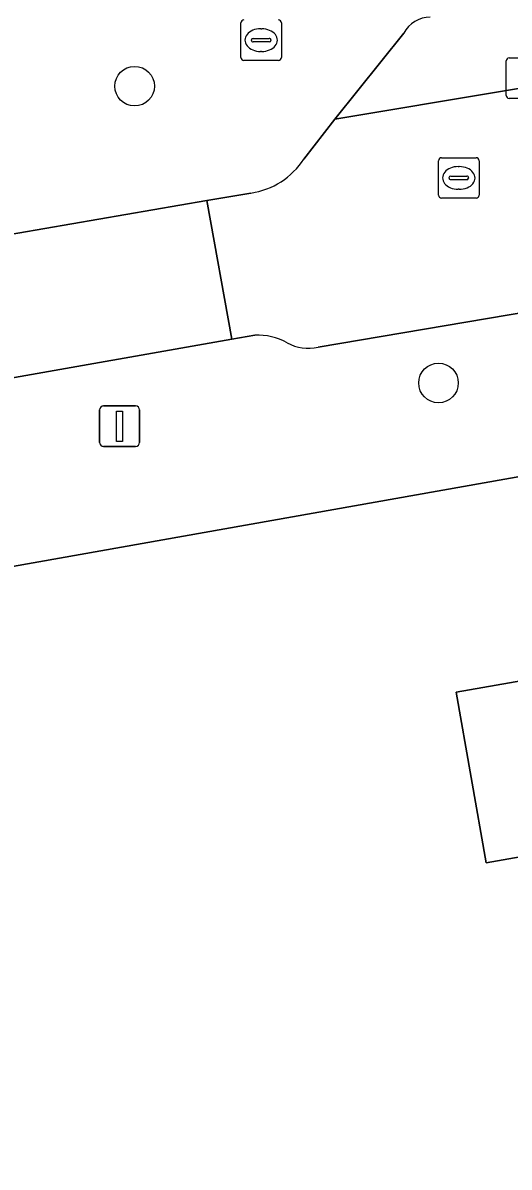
# Model space of a CAD drawing. Extents: x 157793 to 159380, y 380877 to 382313.
# Drawn here: x 158686.83 to 158698.84, y 381622.67 to 381650.93 of the extents above; entities that cross this region are included whole.
import ezdxf

# ---------------------------------------------------------------- set-up
doc = ezdxf.new("R2010")
doc.units = 0
for name, color, linetype in [('IMGEO_Boom', 7, 'Continuous'), ('IMGEO_Erf', 7, 'Continuous'), ('IMGEO_Kolk', 7, 'Continuous'), ('IMGEO_Lichtmast', 7, 'Continuous'), ('IMGEO_Pand', 7, 'Continuous'), ('IMGEO_Parkeervlak_open', 7, 'Continuous'), ('IMGEO_Rijbaan_lokaal_open', 7, 'Continuous'), ('IMGEO_Rioolput', 7, 'Continuous'), ('IMGEO_Voetpad_open', 7, 'Continuous')]:
    doc.layers.add(name, color=color, linetype=linetype)

msp = doc.modelspace()

# ---------------------------------------------------------------- linework, layer by layer
at = {"layer": 'IMGEO_Boom'}
for centre in [(158689.59, 381649.369), (158697.095, 381642.037)]:
    msp.add_circle(centre, 0.489, dxfattribs=at)
at = {"layer": 'IMGEO_Erf'}
for points in [[(158699.759, 381639.845), (158665.079, 381633.692), (158665.316, 381632.161), (158667.334, 381621.179)], [(158701.391, 381630.736), (158698.274, 381630.187), (158697.533, 381634.396), (158700.637, 381634.943)]]:
    msp.add_lwpolyline(points, dxfattribs=at)
at = {"layer": 'IMGEO_Kolk'}
for p, q in [((158698.765, 381649.142), (158698.765, 381649.994)), ((158698.84, 381650.068), (158699.692, 381650.068)), ((158699.692, 381649.068), (158698.84, 381649.068))]:
    msp.add_line(p, q, dxfattribs=at)
for points in [[(158698.765, 381649.142), (158698.765, 381649.994)], [(158698.84, 381650.068), (158699.692, 381650.068)], [(158699.692, 381649.068), (158698.84, 381649.068)]]:
    msp.add_lwpolyline(points, dxfattribs=at)
for centre, start, end in [((158698.842, 381649.992), 91.552, 178.448), ((158698.842, 381649.992), 91.552, 178.448), ((158698.842, 381649.144), 181.552, 268.448), ((158698.842, 381649.144), 181.552, 268.448)]:
    msp.add_arc(centre, 0.0765, start, end, dxfattribs=at)
at = {"layer": 'IMGEO_Lichtmast'}
for p, q in [((158688.723, 381640.57), (158688.723, 381641.37)), ((158688.723, 381641.37), (158688.723, 381640.57)), ((158688.823, 381641.47), (158689.613, 381641.47)), ((158689.613, 381641.47), (158688.823, 381641.47)), ((158689.713, 381641.37), (158689.713, 381640.57)), ((158689.713, 381640.57), (158689.713, 381641.37)), ((158689.613, 381640.47), (158688.823, 381640.47)), ((158688.823, 381640.47), (158689.613, 381640.47))]:
    msp.add_line(p, q, dxfattribs=at)
msp.add_lwpolyline([(158689.143, 381641.345), (158689.293, 381641.345), (158689.293, 381640.595), (158689.143, 381640.595), (158689.143, 381641.345)], dxfattribs=at)
for centre, start, end in [((158688.823, 381641.37), 90, 180), ((158688.823, 381641.37), 90, 180), ((158689.613, 381641.37), 0, 90), ((158689.613, 381641.37), 360, 90), ((158688.823, 381640.57), 180, 270), ((158688.823, 381640.57), 180, 270), ((158689.613, 381640.57), 270, 0), ((158689.613, 381640.57), 270, 0)]:
    msp.add_arc(centre, 0.1, start, end, dxfattribs=at)
at = {"layer": 'IMGEO_Pand'}
msp.add_lwpolyline([(158701.391, 381630.736), (158700.637, 381634.943), (158697.533, 381634.396), (158698.274, 381630.187)], close=True, dxfattribs=at)
at = {"layer": 'IMGEO_Parkeervlak_open'}
msp.add_lwpolyline([(158696.236, 381650.676), (158694.537, 381648.553), (158724.016, 381653.487)], dxfattribs=at)
msp.add_arc((158696.888, 381650.337), 0.735, 89.8693, 152.5209, dxfattribs=at)
at = {"layer": 'IMGEO_Rijbaan_lokaal_open'}
for points in [[(158694.125, 381642.923), (158709.836, 381645.581), (158714.915, 381646.434), (158734.829, 381649.719), (158755.498, 381653.258), (158754.512, 381658.499), (158754.395, 381658.495), (158725.367, 381653.696), (158724.016, 381653.487), (158694.537, 381648.553), (158693.77, 381647.568)], [(158692.463, 381646.729), (158691.372, 381646.542), (158691.991, 381643.118), (158692.561, 381643.218)], [(158685.451, 381645.564), (158686.053, 381642.077), (158691.991, 381643.118), (158691.372, 381646.542), (158686.026, 381645.625)]]:
    msp.add_lwpolyline(points, dxfattribs=at)
for centre, radius, start, end in [((158692.179, 381648.61), 1.902, 278.6016, 326.7935), ((158692.638, 381641.767), 1.453, 60.3732, 93.0173), ((158693.882, 381643.99), 1.095, 241.3107, 282.8466)]:
    msp.add_arc(centre, radius, start, end, dxfattribs=at)
at = {"layer": 'IMGEO_Rioolput'}
for p, q in [((158692.215, 381650.08), (158692.215, 381650.932)), ((158693.216, 381650.932), (158693.216, 381650.08)), ((158692.517, 381650.549), (158692.915, 381650.549)), ((158692.703, 381650.786), (158692.728, 381650.786)), ((158692.474, 381650.5), (158692.474, 381650.512)), ((158692.912, 381650.463), (158692.514, 381650.463)), ((158692.958, 381650.512), (158692.958, 381650.5)), ((158693.142, 381650.006), (158692.29, 381650.006)), ((158692.726, 381650.226), (158692.701, 381650.226)), ((158697.096, 381646.676), (158697.096, 381647.528)), ((158697.171, 381647.602), (158698.023, 381647.602)), ((158698.097, 381647.528), (158698.097, 381646.676)), ((158697.584, 381647.382), (158697.609, 381647.382)), ((158697.355, 381647.096), (158697.355, 381647.108)), ((158697.793, 381647.059), (158697.395, 381647.059)), ((158697.398, 381647.145), (158697.796, 381647.145)), ((158697.839, 381647.108), (158697.839, 381647.096)), ((158698.023, 381646.602), (158697.171, 381646.602)), ((158697.607, 381646.822), (158697.582, 381646.822))]:
    msp.add_line(p, q, dxfattribs=at)
for points in [[(158692.215, 381650.08), (158692.215, 381650.932)], [(158693.216, 381650.932), (158693.216, 381650.08)], [(158693.142, 381650.006), (158692.29, 381650.006)], [(158697.096, 381646.676), (158697.096, 381647.528)], [(158697.171, 381647.602), (158698.023, 381647.602)], [(158698.097, 381647.528), (158698.097, 381646.676)], [(158698.023, 381646.602), (158697.171, 381646.602)]]:
    msp.add_lwpolyline(points, dxfattribs=at)
for centre, radius, start, end in [((158692.292, 381650.93), 0.0765, 91.552, 178.448), ((158692.292, 381650.93), 0.0765, 91.552, 178.448), ((158693.14, 381650.93), 0.0765, 1.552, 88.448), ((158693.14, 381650.93), 0.0765, 1.552, 88.448), ((158692.514, 381650.509), 0.0403, 85.8775, 175.7526), ((158692.919, 381650.511), 0.0386, 1.7309, 96.639), ((158692.511, 381650.499), 0.0366, 178.938, 274.7102), ((158692.915, 381650.506), 0.043, 264.8664, 352.4533), ((158692.292, 381650.082), 0.0765, 181.552, 268.448), ((158692.292, 381650.082), 0.0765, 181.552, 268.448), ((158693.14, 381650.082), 0.0765, 271.552, 358.448), ((158693.14, 381650.082), 0.0765, 271.552, 358.448), ((158697.173, 381647.526), 0.0765, 91.552, 178.448), ((158697.173, 381647.526), 0.0765, 91.552, 178.448), ((158698.021, 381647.526), 0.0765, 1.552, 88.448), ((158698.021, 381647.526), 0.0765, 1.552, 88.448), ((158697.395, 381647.105), 0.0403, 85.8775, 175.7526), ((158697.392, 381647.095), 0.0366, 178.938, 274.7102), ((158697.796, 381647.102), 0.043, 264.8664, 352.4533), ((158697.8, 381647.107), 0.0386, 1.7309, 96.639), ((158697.173, 381646.678), 0.0765, 181.552, 268.448), ((158697.173, 381646.678), 0.0765, 181.552, 268.448), ((158698.021, 381646.678), 0.0765, 271.552, 358.448), ((158698.021, 381646.678), 0.0765, 271.552, 358.448)]:
    msp.add_arc(centre, radius, start, end, dxfattribs=at)
for centre, major_axis, ratio, start_param, end_param in [((158692.702, 381650.506), (-0.387, 0.002), 0.722429, 4.712389, 7.853982), ((158692.727, 381650.506), (-0.39, 0.002), 0.717154, 1.570796, 4.712389), ((158697.583, 381647.102), (-0.387, 0.002), 0.722429, 4.712389, 7.853982), ((158697.608, 381647.102), (-0.39, 0.002), 0.717154, 1.570796, 4.712389)]:
    msp.add_ellipse(centre, major_axis=major_axis, ratio=ratio, start_param=start_param, end_param=end_param, dxfattribs=at)
at = {"layer": 'IMGEO_Voetpad_open'}
for points in [[(158757.44, 381653.584), (158756.475, 381653.418), (158755.498, 381653.258), (158734.829, 381649.719), (158714.915, 381646.434), (158709.836, 381645.581), (158694.125, 381642.923)], [(158634.892, 381626.493), (158658.009, 381630.795), (158663.752, 381631.863), (158665.316, 381632.161), (158665.079, 381633.692), (158699.759, 381639.845), (158702.606, 381640.353), (158704.92, 381640.755), (158708.695, 381641.427), (158758.825, 381650.349), (158761.17, 381649.31), (158762.478, 381647), (158761.515, 381653.086)], [(158693.77, 381647.568), (158694.537, 381648.553), (158696.236, 381650.676)], [(158686.026, 381645.625), (158691.372, 381646.542), (158692.463, 381646.729)], [(158692.561, 381643.218), (158691.991, 381643.118), (158686.053, 381642.077), (158685.145, 381641.918), (158684.397, 381641.579), (158684.263, 381641.447)]]:
    msp.add_lwpolyline(points, dxfattribs=at)
for centre, radius, start, end in [((158696.888, 381650.337), 0.735, 89.8693, 152.5209), ((158692.179, 381648.61), 1.902, 278.6016, 326.7935), ((158692.638, 381641.767), 1.453, 60.3732, 93.0173), ((158693.882, 381643.99), 1.095, 241.3107, 282.8466)]:
    msp.add_arc(centre, radius, start, end, dxfattribs=at)

doc.saveas('drawing.dxf')
